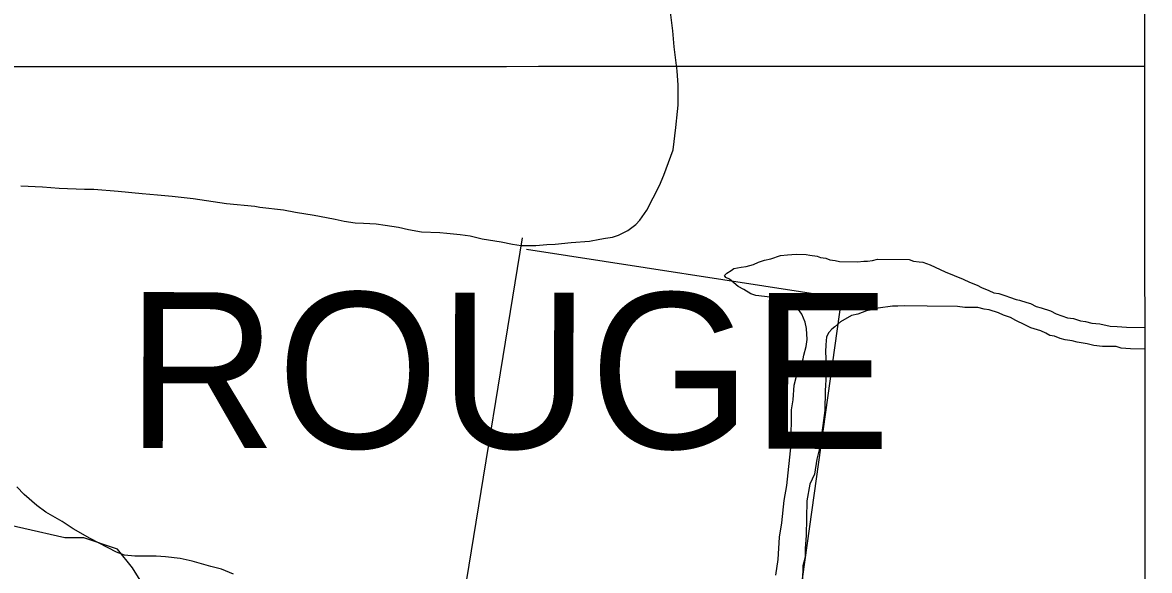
# Model space of a CAD drawing. Extents: x 3263578 to 3301413, y 764927 to 798602.
# Drawn here: x 3297734 to 3299180, y 787309 to 788012 of the extents above; entities that cross this region are included whole.
import ezdxf

# ---------------------------------------------------------------- set-up
doc = ezdxf.new("R2010")
doc.units = 0
for name, color, linetype in [('V-GRID-FRAM', 7, 'Continuous'), ('V-GRID-MAJR', 7, 'Continuous'), ('V-SITE-VEGE', 7, 'Continuous'), ('V-TOPO-GNAM-IDEN', 7, 'Continuous'), ('V-TOPO-SHOR', 7, 'Continuous')]:
    doc.layers.add(name, color=color, linetype=linetype)

msp = doc.modelspace()

# ---------------------------------------------------------------- linework, layer by layer
at = {"layer": 'V-GRID-FRAM'}
msp.add_lwpolyline([(3267734.9, 794015.5), (3299171.2, 794017.8), (3299180.4, 775831.7), (3267728.3, 775829.4), (3267734.9, 794015.5)], dxfattribs=at)
at = {"layer": 'V-GRID-MAJR'}
msp.add_spline([(3267732.7, 787953.5), (3270352.8, 787952.6), (3275593.1, 787951.5), (3280833.3, 787951.1), (3286073.6, 787951.5), (3291313.9, 787952.6), (3296554.1, 787954.5), (3299174.3, 787955.8)], degree=3, dxfattribs=at)
at = {"layer": 'V-SITE-VEGE'}
for p, q in [((3298568.7, 788001), (3298565.3, 788028.4)), ((3298570.7, 787980.6), (3298568.7, 788001)), ((3298574.2, 787949.8), (3298570.7, 787980.6)), ((3298575.7, 787931.3), (3298574.2, 787949.8)), ((3298575.7, 787905.4), (3298575.7, 787931.3)), ((3298572.7, 787877.1), (3298574.7, 787897.5)), ((3298574.7, 787897.5), (3298575.7, 787905.4)), ((3298569.2, 787848.2), (3298572.7, 787877.1)), ((3298557.2, 787815.8), (3298569.2, 787848.2)), ((3298551.8, 787802.4), (3298557.2, 787815.8)), ((3297732.2, 787802.1), (3297760.1, 787800.6)), ((3297760.1, 787800.6), (3297781.5, 787799.1)), ((3297781.5, 787799.1), (3297813.8, 787797.6)), ((3297813.8, 787797.6), (3297825.8, 787797.6)), ((3297825.8, 787797.6), (3297857.1, 787795.1)), ((3297857.1, 787795.1), (3297888, 787792.1)), ((3297888, 787792.1), (3297907.4, 787790.6)), ((3298535.3, 787771), (3298551.8, 787802.4)), ((3297907.4, 787790.6), (3297926.4, 787788.6)), ((3297926.4, 787788.6), (3297953.2, 787785.6)), ((3297953.2, 787785.6), (3297996.1, 787779.6)), ((3297996.1, 787779.6), (3298032.4, 787776.1)), ((3298032.4, 787776.1), (3298038.9, 787774.6)), ((3298038.9, 787774.6), (3298069.3, 787771.1)), ((3298069.3, 787771.1), (3298084.7, 787768.1)), ((3298084.7, 787768.1), (3298108.6, 787764.6)), ((3298108.6, 787764.6), (3298115.6, 787763.1)), ((3298115.6, 787763.1), (3298135.5, 787759.1)), ((3298526.4, 787758.1), (3298535.3, 787771)), ((3298135.5, 787759.1), (3298146.9, 787756.7)), ((3298146.9, 787756.7), (3298161.4, 787754.7)), ((3298161.4, 787754.7), (3298171.8, 787754.2)), ((3298171.8, 787754.2), (3298188.3, 787753.2)), ((3298188.3, 787753.2), (3298199.7, 787751.7)), ((3298199.7, 787751.7), (3298216.6, 787749.2)), ((3298216.6, 787749.2), (3298229.6, 787746.2)), ((3298510.9, 787744.6), (3298521.4, 787752.6)), ((3298521.4, 787752.6), (3298526.4, 787758.1)), ((3298229.6, 787746.2), (3298246.5, 787743.2)), ((3298246.5, 787743.2), (3298269.9, 787742.2)), ((3298269.9, 787742.2), (3298278.9, 787741.2)), ((3298278.9, 787741.2), (3298295.8, 787739.7)), ((3298295.8, 787739.7), (3298308.8, 787737.7)), ((3298308.8, 787737.7), (3298324.2, 787734.2)), ((3298324.2, 787734.2), (3298348.6, 787730.2)), ((3298462.1, 787731.2), (3298475.1, 787733.7)), ((3298475.1, 787733.7), (3298482.5, 787734.7)), ((3298482.5, 787734.7), (3298491.5, 787736.2)), ((3298491.5, 787736.2), (3298499, 787738.6)), ((3298499, 787738.6), (3298510.9, 787744.6)), ((3298348.6, 787730.2), (3298363, 787727.2)), ((3298363, 787727.2), (3298374, 787725.7)), ((3298374, 787725.7), (3298392.9, 787725.7)), ((3298392.9, 787725.7), (3298407.3, 787726.7)), ((3298407.3, 787726.7), (3298417.8, 787727.2)), ((3298417.8, 787727.2), (3298438.2, 787729.2)), ((3298438.2, 787729.2), (3298462.1, 787731.2)), ((3298678.9, 787704), (3298686.3, 787706.7)), ((3298686.3, 787706.7), (3298694.7, 787708.4)), ((3298694.7, 787708.4), (3298706.8, 787712.8)), ((3298706.8, 787712.8), (3298716, 787713.6)), ((3298716, 787713.6), (3298727.2, 787714.3)), ((3298727.2, 787714.3), (3298740.1, 787714.1)), ((3298740.1, 787714.1), (3298744.7, 787713.1)), ((3298744.7, 787713.1), (3298753.9, 787712)), ((3298753.9, 787712), (3298758.5, 787710.1)), ((3298758.5, 787710.1), (3298765, 787709.1)), ((3298765, 787709.1), (3298770.5, 787707.2)), ((3298770.5, 787707.2), (3298777, 787706.1)), ((3298777, 787706.1), (3298782.5, 787705.1)), ((3298782.5, 787705.1), (3298805.6, 787704.7)), ((3298805.6, 787704.7), (3298813.9, 787705.5)), ((3298813.9, 787705.5), (3298818.6, 787705.5)), ((3298818.6, 787705.5), (3298825, 787706.3)), ((3298825, 787706.3), (3298831.5, 787708)), ((3298831.5, 787708), (3298872.2, 787707.4)), ((3298872.2, 787707.4), (3298877.7, 787705.4)), ((3298877.7, 787705.4), (3298885.1, 787704.4)), ((3298885.1, 787704.4), (3298889.7, 787704.3)), ((3298889.7, 787704.3), (3298898.9, 787700.5)), ((3298635.2, 787687.1), (3298638, 787689.9)), ((3298638, 787689.9), (3298643.6, 787693.5)), ((3298643.6, 787693.5), (3298647.3, 787696.2)), ((3298647.3, 787696.2), (3298656.6, 787697.9)), ((3298656.6, 787697.9), (3298663.1, 787698.7)), ((3298663.1, 787698.7), (3298672.4, 787701.3)), ((3298672.4, 787701.3), (3298678.9, 787704)), ((3298898.9, 787700.5), (3298918.2, 787691.8)), ((3298918.2, 787691.8), (3298941.2, 787682.2)), ((3298637, 787684.3), (3298635.2, 787687.1)), ((3298641.6, 787682.4), (3298637, 787684.3)), ((3298652.5, 787673), (3298641.6, 787682.4)), ((3298941.2, 787682.2), (3298949.4, 787678.4)), ((3298949.4, 787678.4), (3298959.5, 787674.5)), ((3298659.8, 787669.2), (3298652.5, 787673)), ((3298669, 787663.5), (3298659.8, 787669.2)), ((3298675.4, 787661.5), (3298669, 787663.5)), ((3298693.9, 787659.4), (3298675.4, 787661.5)), ((3298959.5, 787674.5), (3298965.1, 787671.7)), ((3298965.1, 787671.7), (3298974.2, 787667.8)), ((3298974.2, 787667.8), (3298980.7, 787664.9)), ((3298980.7, 787664.9), (3298987.1, 787663.9)), ((3298987.1, 787663.9), (3298996.3, 787661)), ((3298996.3, 787661), (3299000.9, 787659.1)), ((3298701.3, 787657.4), (3298693.9, 787659.4)), ((3298715.1, 787654.4), (3298701.3, 787657.4)), ((3298719.7, 787652.5), (3298715.1, 787654.4)), ((3298728.8, 787644.9), (3298719.7, 787652.5)), ((3298850.9, 787647.6), (3298832.4, 787645.1)), ((3298857.4, 787647.5), (3298850.9, 787647.6)), ((3298866.7, 787648.3), (3298857.4, 787647.5)), ((3298895.3, 787647.8), (3298866.7, 787648.3)), ((3298934.1, 787647.2), (3298895.3, 787647.8)), ((3298943.4, 787646.1), (3298934.1, 787647.2)), ((3299000.9, 787659.1), (3299009.2, 787656.2)), ((3299009.2, 787656.2), (3299013.8, 787655.2)), ((3299013.8, 787655.2), (3299023, 787652.2)), ((3299023, 787652.2), (3299027.6, 787651.2)), ((3299027.6, 787651.2), (3299034.9, 787647.4)), ((3299034.9, 787647.4), (3299041.4, 787645.5)), ((3298734.2, 787637.5), (3298728.8, 787644.9)), ((3298738.7, 787627.2), (3298734.2, 787637.5)), ((3298798, 787635.5), (3298784, 787627.4)), ((3298806.4, 787637.2), (3298798, 787635.5)), ((3298817.5, 787641.7), (3298806.4, 787637.2)), ((3298822.2, 787642.5), (3298817.5, 787641.7)), ((3298832.4, 787645.1), (3298822.2, 787642.5)), ((3298960, 787645.9), (3298943.4, 787646.1)), ((3298968.3, 787643.9), (3298960, 787645.9)), ((3298974.8, 787642.8), (3298968.3, 787643.9)), ((3298986.7, 787639), (3298974.8, 787642.8)), ((3298993.1, 787636.1), (3298986.7, 787639)), ((3299002.3, 787633.2), (3298993.1, 787636.1)), ((3299008.8, 787629.3), (3299002.3, 787633.2)), ((3299041.4, 787645.5), (3299053.3, 787641.6)), ((3299053.3, 787641.6), (3299060.7, 787637.8)), ((3299060.7, 787637.8), (3299075.4, 787632.9)), ((3299075.4, 787632.9), (3299082.8, 787631.9)), ((3299082.8, 787631.9), (3299092, 787628.9)), ((3298740.4, 787618.9), (3298738.7, 787627.2)), ((3298741.1, 787605), (3298740.4, 787618.9)), ((3298772.8, 787618.3), (3298769, 787613.8)), ((3298776.5, 787621.1), (3298772.8, 787618.3)), ((3298784, 787627.4), (3298776.5, 787621.1)), ((3299020.7, 787623.6), (3299008.8, 787629.3)), ((3299028, 787619.8), (3299020.7, 787623.6)), ((3299040.9, 787615.9), (3299028, 787619.8)), ((3299092, 787628.9), (3299098.4, 787627.9)), ((3299098.4, 787627.9), (3299106.7, 787625.9)), ((3299106.7, 787625.9), (3299116.9, 787624.8)), ((3299116.9, 787624.8), (3299129.8, 787621.9)), ((3299129.8, 787621.9), (3299139, 787621.7)), ((3299139, 787621.7), (3299151, 787620.6)), ((3299151, 787620.6), (3299174.4, 787620.2)), ((3299174.4, 787620.2), (3299174.4, 787592.5)), ((3298740, 787595.8), (3298741.1, 787605)), ((3298766.1, 787608.3), (3298765, 787598.1)), ((3298769, 787613.8), (3298766.1, 787608.3)), ((3299047.3, 787613), (3299040.9, 787615.9)), ((3299052.8, 787610.2), (3299047.3, 787613)), ((3299058.4, 787609.1), (3299052.8, 787610.2)), ((3299065.7, 787606.2), (3299058.4, 787609.1)), ((3299072.2, 787604.3), (3299065.7, 787606.2)), ((3299081.4, 787603.2), (3299072.2, 787604.3)), ((3299087.8, 787601.3), (3299081.4, 787603.2)), ((3298737.1, 787584.7), (3298740, 787595.8)), ((3298765, 787598.1), (3298764.9, 787588.9)), ((3298764.9, 787588.9), (3298765.6, 787573.1)), ((3299100.7, 787599.2), (3299087.8, 787601.3)), ((3299109, 787597.2), (3299100.7, 787599.2)), ((3299120.1, 787596.1), (3299109, 787597.2)), ((3299137.7, 787595.8), (3299120.1, 787596.1)), ((3299144.1, 787593.9), (3299137.7, 787595.8)), ((3299156.1, 787592.8), (3299144.1, 787593.9)), ((3299174.4, 787592.5), (3299156.1, 787592.8)), ((3298731.3, 787567.2), (3298736.1, 787580.1)), ((3298736.1, 787580.1), (3298737.1, 787584.7)), ((3298727.4, 787558), (3298731.3, 787567.2)), ((3298765.4, 787560.2), (3298764.1, 787539)), ((3298765.6, 787573.1), (3298765.4, 787560.2)), ((3298723.2, 787527.6), (3298724.4, 787546.1)), ((3298724.4, 787546.1), (3298727.4, 787558)), ((3298764.1, 787539), (3298763.7, 787514)), ((3298721.2, 787514.7), (3298723.2, 787527.6)), ((3298720.5, 787470.3), (3298721.2, 787514.7)), ((3298763.7, 787514), (3298761.5, 787494.6)), ((3298761.5, 787494.6), (3298759.5, 787482.6)), ((3298759.5, 787482.6), (3298756.4, 787463.2)), ((3298715, 787417.7), (3298720.5, 787470.3)), ((3298756.4, 787463.2), (3298753.4, 787451.3)), ((3298753.4, 787451.3), (3298750.4, 787431.9)), ((3298750.4, 787431.9), (3298744.6, 787419.1)), ((3297736.6, 787406.2), (3297727.1, 787415.7)), ((3298711.9, 787398.3), (3298715, 787417.7)), ((3298744.6, 787419.1), (3298740.6, 787397.8)), ((3297752.5, 787391.8), (3297736.6, 787406.2)), ((3297764.4, 787383.3), (3297752.5, 787391.8)), ((3298708.7, 787369.7), (3298711.9, 787398.3)), ((3298740.6, 787397.8), (3298739.9, 787353.5)), ((3297785.4, 787371.3), (3297764.4, 787383.3)), ((3297799.3, 787361.9), (3297785.4, 787371.3)), ((3297821.2, 787349.4), (3297799.3, 787361.9)), ((3298705.6, 787351.2), (3298708.7, 787369.7)), ((3297855.1, 787332), (3297821.2, 787349.4)), ((3298704.2, 787322.6), (3298705.6, 787351.2)), ((3298739.9, 787353.5), (3298738.7, 787336.8)), ((3297865, 787328), (3297855.1, 787332)), ((3298738.7, 787336.8), (3298738.5, 787325.7)), ((3297878.5, 787327), (3297865, 787328)), ((3297905.8, 787327), (3297878.5, 787327)), ((3297917.8, 787326), (3297905.8, 787327)), ((3297936.7, 787324), (3297917.8, 787326)), ((3297952.1, 787320.5), (3297936.7, 787324)), ((3297976, 787313.5), (3297952.1, 787320.5)), ((3298701.1, 787302.3), (3298704.2, 787322.6)), ((3298735.5, 787314.7), (3298734.6, 787254.6)), ((3298738.5, 787325.7), (3298735.5, 787314.7)), ((3297989.5, 787310), (3297976, 787313.5)), ((3298004.9, 787303.6), (3297989.5, 787310))]:
    msp.add_line(p, q, dxfattribs=at)
at = {"layer": 'V-TOPO-SHOR'}
msp.add_line((3298299.1, 787263.7), (3298376.1, 787735.5), dxfattribs=at)
for points in [[(3298380.9, 787721), (3298785.3, 787658.4), (3298655.3, 786729.3)], [(3297899.5, 787273.4), (3297875.4, 787311.9), (3297856.2, 787335.9), (3297812.9, 787350.4), (3297788.8, 787350.4), (3297682.9, 787374.5)]]:
    msp.add_lwpolyline(points, dxfattribs=at)

# ---------------------------------------------------------------- texts
at = {"layer": 'V-TOPO-GNAM-IDEN'}
msp.add_text('ROUGE', height=200, rotation=359.9292, dxfattribs=at).set_placement((3297867.5, 787465.7))

doc.saveas('drawing.dxf')
